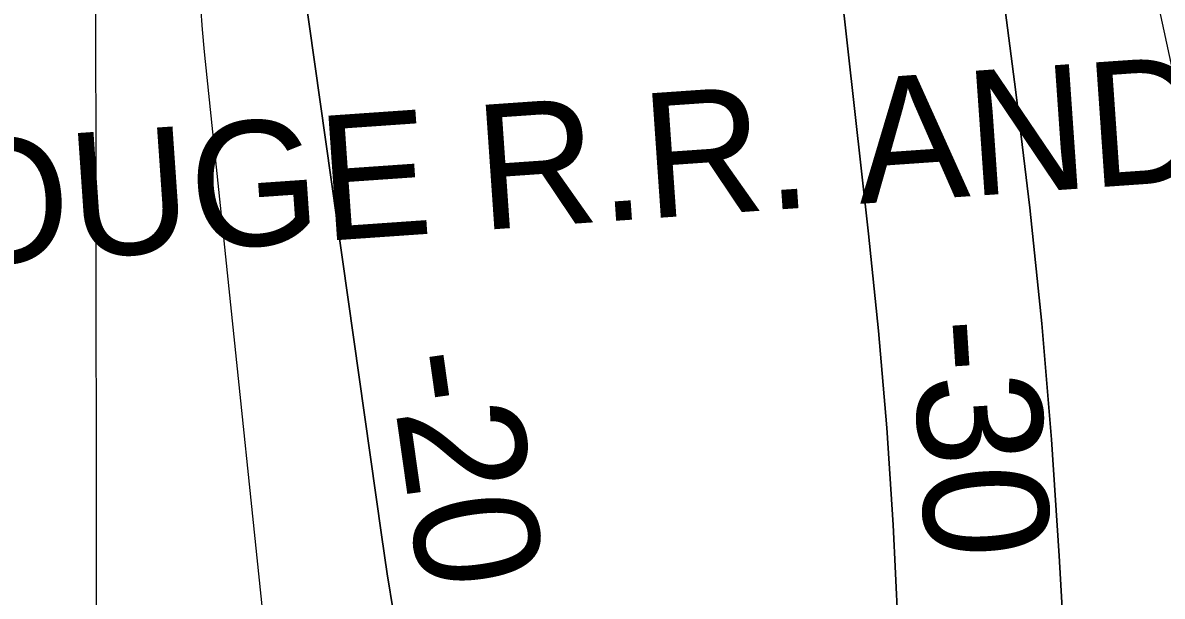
# Model space of a CAD drawing. Extents: x 3313442 to 3351311, y 721974 to 747360.
# Drawn here: x 3322775 to 3323532, y 729320 to 729702 of the extents above; entities that cross this region are included whole.
import ezdxf

# ---------------------------------------------------------------- set-up
doc = ezdxf.new("R2010")
doc.units = 0
for name, color, linetype in [('V-BRDG-IDEN', 7, 'Continuous'), ('V-GRID-MAJR', 7, 'Continuous'), ('V-TOPO-DPTH', 7, 'Continuous'), ('V-TOPO-MAJR', 7, 'Continuous'), ('V-TOPO-MINR', 7, 'Continuous'), ('V-TOPO-MINR-IDEN', 7, 'Continuous')]:
    doc.layers.add(name, color=color, linetype=linetype)

msp = doc.modelspace()

# ---------------------------------------------------------------- linework, layer by layer
at = {"layer": 'V-GRID-MAJR'}
msp.add_spline([(3322825.99, 727358.64), (3322818.94, 733418.46), (3322811.88, 739480.22), (3322804.83, 745542.01), (3322804.83, 745543.92)], degree=3, dxfattribs=at)
at = {"layer": 'V-TOPO-DPTH'}
for points in [[(3323021.07, 729309.25), (3323017.02, 729335.15), (3323013.18, 729361.08), (3322957.55, 729754.14), (3322956.27, 729765.36), (3322955.38, 729776.61), (3322955.1, 729787.88), (3322955.22, 729799.18), (3322955.85, 729816.09), (3323016.89, 730050.71), (3323019.76, 730073.03), (3323021.14, 730087.63), (3323022.27, 730102.82), (3323023.01, 730118.02), (3323023.15, 730133.24), (3323022.89, 730148.47), (3323018.52, 730269.25), (3323016.73, 730323.8), (3323015.17, 730378.36), (3323013.96, 730432.92), (3323012.99, 730487.5)], [(3323021.07, 729309.25), (3323017.02, 729335.15), (3323013.18, 729361.08), (3322957.55, 729754.14), (3322956.27, 729765.36), (3322955.38, 729776.61), (3322955.1, 729787.88), (3322955.22, 729799.18), (3322955.85, 729816.09), (3323016.89, 730050.71), (3323019.76, 730073.03), (3323021.14, 730087.63), (3323022.27, 730102.82), (3323023.01, 730118.02), (3323023.15, 730133.24), (3323022.89, 730148.47), (3323018.52, 730269.25), (3323016.73, 730323.8), (3323015.17, 730378.36), (3323013.96, 730432.92), (3323012.99, 730487.5)], [(3323420.19, 729770.16), (3323435.19, 729655.44), (3323444.38, 729578.54), (3323452.42, 729501.54), (3323458.75, 729424.39), (3323463.94, 729347.12), (3323470.91, 729222.61)], [(3323470.91, 729222.61), (3323463.94, 729347.12), (3323458.75, 729424.39), (3323452.42, 729501.54), (3323444.38, 729578.54), (3323435.19, 729655.44), (3323420.19, 729770.16)], [(3323313.97, 729767.83), (3323337.16, 729561.2), (3323343.68, 729496.74), (3323349.26, 729432.2), (3323353.41, 729367.57), (3323356.63, 729302.86)], [(3323356.63, 729302.86), (3323353.41, 729367.57), (3323349.26, 729432.2), (3323343.68, 729496.74), (3323337.16, 729561.2), (3323313.97, 729767.83)]]:
    msp.add_lwpolyline(points, dxfattribs=at)
at = {"layer": 'V-TOPO-MAJR'}
msp.add_lwpolyline([(3323514.41, 729784.4), (3323623.4, 729281.58)], dxfattribs=at)
at = {"layer": 'V-TOPO-MINR'}
for points in [[(3322930.95, 730650.58), (3322928.2, 730066.18), (3322927.34, 730062.39), (3322922.45, 730038.97), (3322918.11, 730015.46), (3322914.61, 729991.82), (3322911.67, 729968.07), (3322894.02, 729801.92), (3322892.72, 729786.99), (3322891.81, 729772.03), (3322891.47, 729757.05), (3322891.51, 729742.06), (3322892.03, 729727.07), (3322892.79, 729712.09), (3322893.92, 729697.13), (3322895.29, 729682.19), (3322950.4, 729151.86)], [(3323012.99, 730487.5), (3323013.96, 730432.92), (3323015.17, 730378.36), (3323016.73, 730323.8), (3323018.52, 730269.25), (3323022.89, 730148.47), (3323023.15, 730133.24), (3323023.01, 730118.02), (3323022.27, 730102.82), (3323021.14, 730087.63), (3323019.76, 730073.03), (3323016.89, 730050.71), (3322955.85, 729816.09), (3322955.22, 729799.18), (3322955.1, 729787.88), (3322955.38, 729776.61), (3322956.27, 729765.36), (3322957.55, 729754.14), (3323013.18, 729361.08), (3323017.02, 729335.15), (3323021.07, 729309.25)], [(3323470.91, 729222.61), (3323463.94, 729347.12), (3323458.75, 729424.39), (3323452.42, 729501.54), (3323444.38, 729578.54), (3323435.19, 729655.44), (3323420.19, 729770.16)], [(3323313.97, 729767.83), (3323337.16, 729561.2), (3323343.68, 729496.74), (3323349.26, 729432.2), (3323353.41, 729367.57), (3323356.63, 729302.86)]]:
    msp.add_lwpolyline(points, dxfattribs=at)

# ---------------------------------------------------------------- texts
at = {"layer": 'V-BRDG-IDEN'}
msp.add_text('BATON ROUGE R.R. AND HWY. BRIDGE', height=82.9998, rotation=3.97069, dxfattribs=at).set_placement((3322230.17, 729504.67))
at = {"layer": 'V-TOPO-MINR-IDEN'}
for s, rotation, p in [('-30', 273.67972, (3323365.48, 729503.29)), ('-20', 278.0558, (3323017.26, 729480.36))]:
    msp.add_text(s, height=83, rotation=rotation, dxfattribs=at).set_placement(p)

doc.saveas('drawing.dxf')
